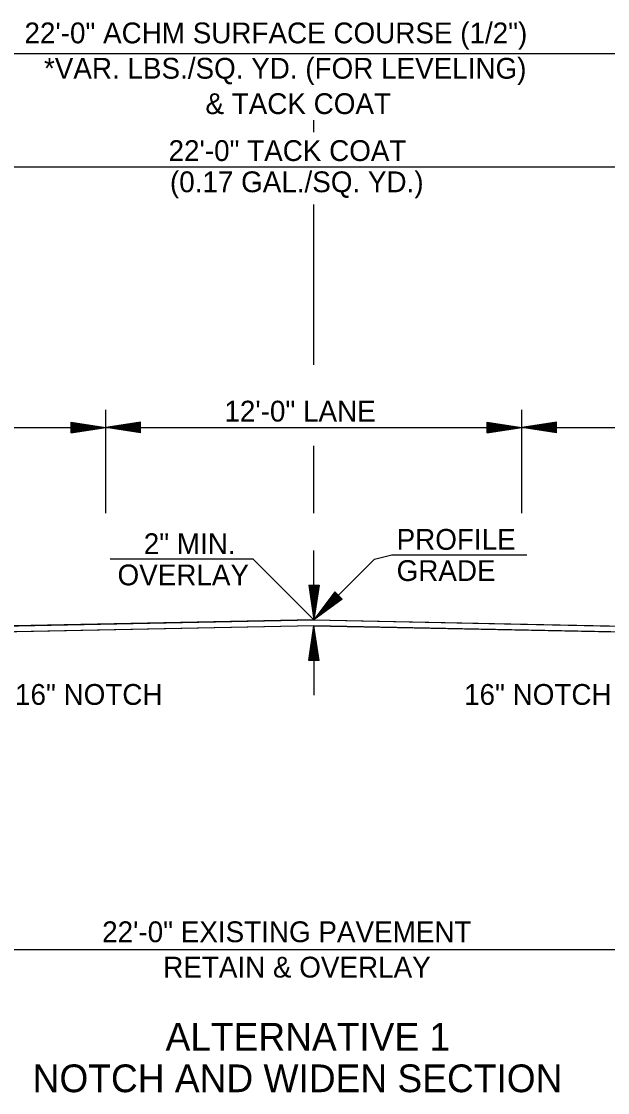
# Model space of a CAD drawing. Extents: x 1371763 to 1372860, y 385599 to 385872.
# Drawn here: x 1371838.25 to 1371855.15, y 385821.32 to 385852.21 of the extents above; entities that cross this region are included whole.
import ezdxf

# ---------------------------------------------------------------- set-up
doc = ezdxf.new("R2010")
doc.units = 0
doc.layers.add('R_Draft', color=7, linetype='Continuous')

msp = doc.modelspace()

# ---------------------------------------------------------------- linework, layer by layer
at = {"layer": 'R_Draft'}
for p, q in [((1371835.684, 385851.28), (1371857.684, 385851.28)), ((1371846.68, 385849.014), (1371846.68, 385849.358)), ((1371835.684, 385848.014), (1371857.684, 385848.014)), ((1371846.682, 385842.301), (1371846.68, 385846.926)), ((1371840.68, 385838.031), (1371840.681, 385841.004)), ((1371852.68, 385838.031), (1371852.681, 385841.004)), ((1371839.681, 385840.647), (1371840.681, 385840.497)), ((1371839.681, 385840.347), (1371839.681, 385840.647)), ((1371839.681, 385840.622), (1371840.514, 385840.497)), ((1371839.681, 385840.597), (1371840.342, 385840.497)), ((1371839.681, 385840.572), (1371840.175, 385840.497)), ((1371839.681, 385840.546), (1371840.006, 385840.497)), ((1371839.681, 385840.521), (1371839.839, 385840.497)), ((1371841.681, 385840.647), (1371840.681, 385840.497)), ((1371841.681, 385840.622), (1371840.848, 385840.497)), ((1371841.681, 385840.597), (1371841.02, 385840.497)), ((1371841.681, 385840.572), (1371841.186, 385840.497)), ((1371841.681, 385840.546), (1371841.356, 385840.497)), ((1371841.681, 385840.521), (1371841.523, 385840.497)), ((1371841.681, 385840.347), (1371841.681, 385840.647)), ((1371851.681, 385840.647), (1371852.681, 385840.497)), ((1371851.681, 385840.347), (1371851.681, 385840.647)), ((1371851.681, 385840.622), (1371852.514, 385840.497)), ((1371851.681, 385840.597), (1371852.342, 385840.497)), ((1371851.681, 385840.572), (1371852.175, 385840.497)), ((1371851.681, 385840.546), (1371852.006, 385840.497)), ((1371851.681, 385840.521), (1371851.839, 385840.497)), ((1371853.681, 385840.647), (1371852.681, 385840.497)), ((1371853.681, 385840.622), (1371852.848, 385840.497)), ((1371853.681, 385840.597), (1371853.02, 385840.497)), ((1371853.681, 385840.572), (1371853.186, 385840.497)), ((1371853.681, 385840.546), (1371853.356, 385840.497)), ((1371853.681, 385840.521), (1371853.523, 385840.497)), ((1371853.681, 385840.347), (1371853.681, 385840.647)), ((1371828.681, 385840.497), (1371840.681, 385840.497)), ((1371839.681, 385840.347), (1371840.681, 385840.497)), ((1371839.681, 385840.449), (1371840.006, 385840.497)), ((1371839.681, 385840.398), (1371840.342, 385840.497)), ((1371839.681, 385840.372), (1371840.514, 385840.497)), ((1371839.681, 385840.423), (1371840.175, 385840.497)), ((1371839.681, 385840.474), (1371839.839, 385840.497)), ((1371841.681, 385840.347), (1371840.681, 385840.497)), ((1371840.681, 385840.497), (1371852.681, 385840.497)), ((1371841.681, 385840.372), (1371840.848, 385840.497)), ((1371841.681, 385840.398), (1371841.02, 385840.497)), ((1371841.681, 385840.423), (1371841.186, 385840.497)), ((1371841.681, 385840.449), (1371841.356, 385840.497)), ((1371841.681, 385840.474), (1371841.523, 385840.497)), ((1371851.681, 385840.347), (1371852.681, 385840.497)), ((1371851.681, 385840.449), (1371852.006, 385840.497)), ((1371851.681, 385840.398), (1371852.342, 385840.497)), ((1371851.681, 385840.372), (1371852.514, 385840.497)), ((1371851.681, 385840.423), (1371852.175, 385840.497)), ((1371851.681, 385840.474), (1371851.839, 385840.497)), ((1371853.681, 385840.347), (1371852.681, 385840.497)), ((1371852.681, 385840.497), (1371864.681, 385840.497)), ((1371853.681, 385840.372), (1371852.848, 385840.497)), ((1371853.681, 385840.398), (1371853.02, 385840.497)), ((1371853.681, 385840.423), (1371853.186, 385840.497)), ((1371853.681, 385840.449), (1371853.356, 385840.497)), ((1371853.681, 385840.474), (1371853.523, 385840.497)), ((1371846.681, 385838.026), (1371846.68, 385839.967)), ((1371846.684, 385834.946), (1371846.684, 385836.946)), ((1371848.434, 385836.696), (1371848.934, 385836.821)), ((1371848.934, 385836.821), (1371852.819, 385836.821)), ((1371844.934, 385836.696), (1371840.807, 385836.696)), ((1371846.684, 385834.946), (1371844.934, 385836.696)), ((1371846.684, 385834.946), (1371848.434, 385836.696)), ((1371846.534, 385835.946), (1371846.684, 385834.946)), ((1371846.534, 385835.946), (1371846.834, 385835.946)), ((1371846.559, 385835.946), (1371846.684, 385835.113)), ((1371846.584, 385835.946), (1371846.684, 385835.285)), ((1371846.609, 385835.946), (1371846.684, 385835.451)), ((1371846.635, 385835.946), (1371846.684, 385835.621)), ((1371846.66, 385835.946), (1371846.684, 385835.788)), ((1371846.834, 385835.946), (1371846.684, 385834.946)), ((1371846.733, 385835.946), (1371846.684, 385835.621)), ((1371846.783, 385835.946), (1371846.684, 385835.285)), ((1371846.809, 385835.946), (1371846.684, 385835.113)), ((1371846.758, 385835.946), (1371846.684, 385835.451)), ((1371846.707, 385835.946), (1371846.684, 385835.788)), ((1371847.285, 385835.759), (1371846.684, 385834.946)), ((1371847.302, 385835.741), (1371846.802, 385835.064)), ((1371847.32, 385835.723), (1371846.923, 385835.186)), ((1371847.461, 385835.583), (1371846.923, 385835.186)), ((1371847.338, 385835.706), (1371847.041, 385835.303)), ((1371847.443, 385835.6), (1371847.041, 385835.303)), ((1371847.356, 385835.688), (1371847.161, 385835.423)), ((1371847.425, 385835.619), (1371847.161, 385835.423)), ((1371847.374, 385835.67), (1371847.279, 385835.541)), ((1371847.407, 385835.636), (1371847.279, 385835.541)), ((1371847.497, 385835.547), (1371847.285, 385835.759)), ((1371847.497, 385835.547), (1371846.684, 385834.946)), ((1371847.479, 385835.565), (1371846.802, 385835.064)), ((1371846.684, 385834.779), (1371828.599, 385834.417)), ((1371846.684, 385834.946), (1371828.684, 385834.586)), ((1371846.534, 385833.779), (1371846.684, 385834.779)), ((1371846.684, 385834.946), (1371864.684, 385834.586)), ((1371846.684, 385834.779), (1371864.768, 385834.417)), ((1371846.684, 385834.779), (1371846.684, 385832.779)), ((1371846.834, 385833.779), (1371846.684, 385834.779)), ((1371846.559, 385833.779), (1371846.684, 385834.612)), ((1371846.584, 385833.779), (1371846.684, 385834.44)), ((1371846.809, 385833.779), (1371846.684, 385834.612)), ((1371846.783, 385833.779), (1371846.684, 385834.44)), ((1371846.609, 385833.779), (1371846.684, 385834.274)), ((1371846.635, 385833.779), (1371846.684, 385834.104)), ((1371846.758, 385833.779), (1371846.684, 385834.274)), ((1371846.732, 385833.779), (1371846.684, 385834.104)), ((1371846.834, 385833.779), (1371846.534, 385833.779)), ((1371846.66, 385833.779), (1371846.684, 385833.937)), ((1371846.707, 385833.779), (1371846.684, 385833.937)), ((1371835.684, 385825.444), (1371857.684, 385825.444))]:
    msp.add_line(p, q, dxfattribs=at)
msp.add_lwpolyline([(1371846.684, 385834.946), (1371864.684, 385834.586), (1371872.684, 385834.266), (1371872.684, 385834.101), (1371864.768, 385834.417), (1371846.684, 385834.779), (1371828.599, 385834.417), (1371820.684, 385834.101), (1371820.684, 385834.266), (1371828.684, 385834.586)], close=True, dxfattribs=at)

# ---------------------------------------------------------------- texts
for s, p in [('22\'-0" ACHM SURFACE COURSE (1/2")', (1371838.337, 385851.577)), ('*VAR. LBS./SQ. YD. (FOR LEVELING)', (1371838.899, 385850.557)), ('& TACK COAT', (1371843.555, 385849.537)), ('22\'-0" TACK COAT', (1371842.492, 385848.183)), ('(0.17 GAL./SQ. YD.)', (1371842.532, 385847.283)), ('12\'-0" LANE', (1371844.102, 385840.669)), ('22\'-0" EXISTING PAVEMENT', (1371840.577, 385825.654)), ('RETAIN & OVERLAY', (1371842.337, 385824.634))]:
    msp.add_text(s, height=0.6, rotation=360, dxfattribs=at).set_placement(p)
for s, height, p in [('2" MIN.', 0.6, (1371841.777, 385836.846)), ('PROFILE', 0.6, (1371849.067, 385836.971)), ('OVERLAY', 0.6, (1371841.021, 385835.946)), ('GRADE', 0.6, (1371849.067, 385836.071)), ('16" NOTCH', 0.6, (1371838.065, 385832.499)), ('16" NOTCH', 0.6, (1371851.013, 385832.499)), ('ALTERNATIVE 1', 0.8, (1371842.406, 385822.528)), ('NOTCH AND WIDEN SECTION', 0.8, (1371838.573, 385821.328))]:
    msp.add_text(s, height=height, dxfattribs=at).set_placement(p)

doc.saveas('drawing.dxf')
